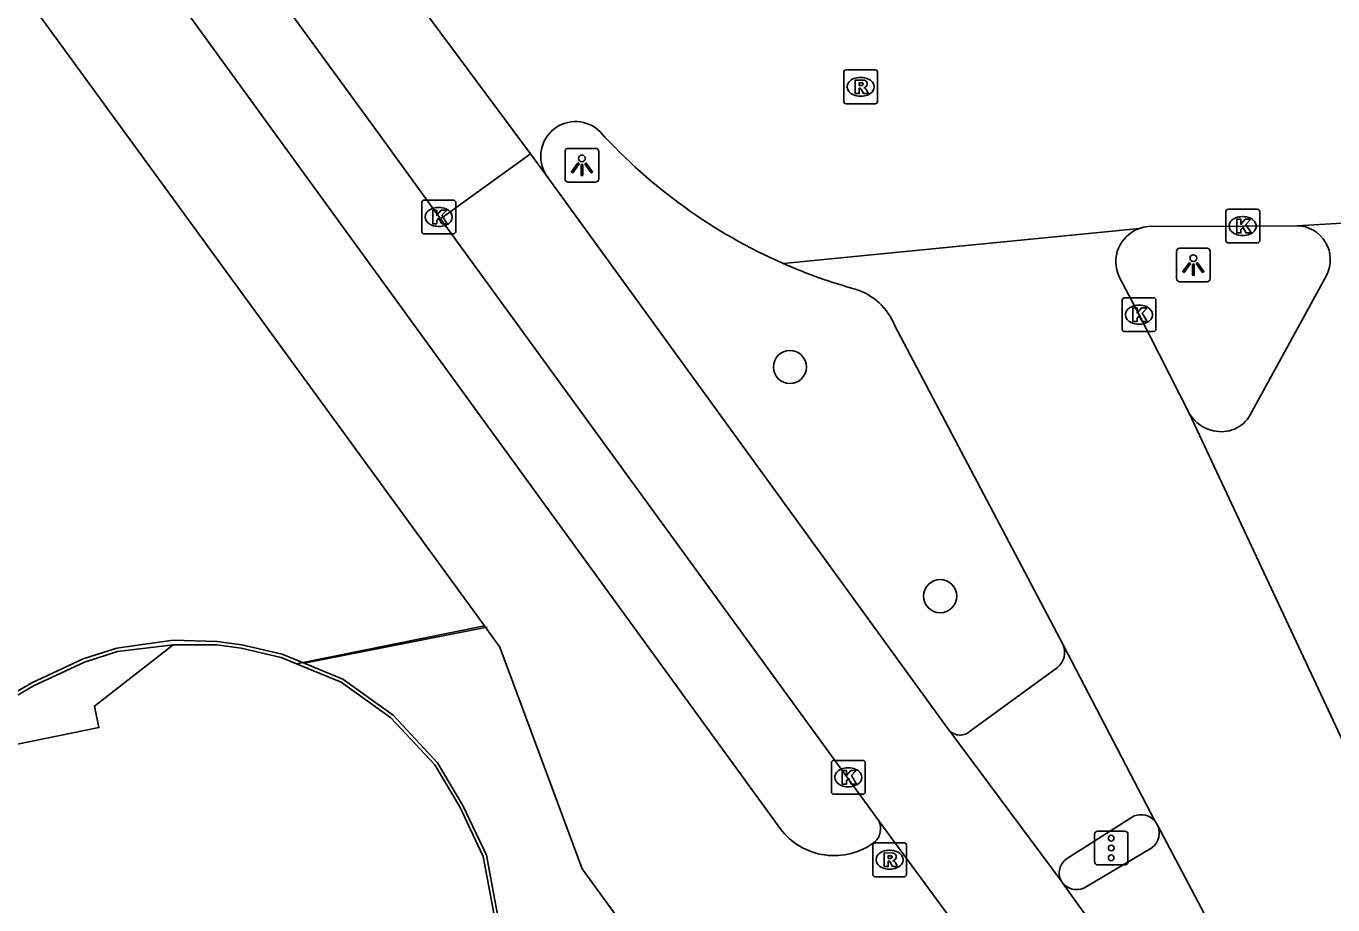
# Model space of a CAD drawing. Extents: x 161087 to 161922, y 382574 to 383873.
# Drawn here: x 161313.83 to 161352.45, y 383574.33 to 383600.29 of the extents above; entities that cross this region are included whole.
import ezdxf

# ---------------------------------------------------------------- set-up
doc = ezdxf.new("R2010")
doc.units = 0
for name, color, linetype in [('IMGEO_Boom', 7, 'Continuous'), ('IMGEO_Fietspad_gesloten', 7, 'Continuous'), ('IMGEO_Kolk', 7, 'Continuous'), ('IMGEO_Lichtpunt', 7, 'Continuous'), ('IMGEO_Lijnafwatering', 7, 'Continuous'), ('IMGEO_OVBaan_gesloten', 7, 'Continuous'), ('IMGEO_Pand', 7, 'Continuous'), ('IMGEO_Rijbaan_lokaal_gesloten', 7, 'Continuous'), ('IMGEO_Rioolput', 7, 'Continuous'), ('IMGEO_Verkeersregelinstallatiepaal', 7, 'Continuous'), ('IMGEO_Voetgangersgebied_open', 7, 'Continuous'), ('IMGEO_Voetpad_open', 7, 'Continuous')]:
    doc.layers.add(name, color=color, linetype=linetype)

msp = doc.modelspace()

# ---------------------------------------------------------------- linework, layer by layer
at = {"layer": 'IMGEO_Boom'}
for centre in [(161336.4, 383590.217), (161340.84, 383583.447)]:
    msp.add_circle(centre, 0.489, dxfattribs=at)
at = {"layer": 'IMGEO_Fietspad_gesloten'}
for points in [[(161336.11, 383576.584), (161322.057, 383595.914), (161316.347, 383603.769), (161314.159, 383606.778)], [(161311.987, 383603.664), (161327.371, 383582.568)], [(161327.371, 383582.568), (161327.828, 383581.944), (161330.255, 383575.39), (161337.342, 383565.642)], [(161341.735, 383579.469), (161344.305, 383581.342)], [(161346.575, 383576.954), (161344.569, 383575.684)]]:
    msp.add_lwpolyline(points, dxfattribs=at)
for centre, radius, start, end in [((161343.931, 383581.795), 0.587, 309.5315, 21.9151), ((161341.428, 383579.78), 0.437, 220.6485, 314.6915), ((161346.775, 383576.455), 0.538, 38.5768, 111.7905), ((161337.706, 383577.771), 1.989, 216.6419, 307.2068), ((161338.539, 383576.583), 0.542, 312.9895, 24.6387), ((161344.86, 383575.274), 0.502, 125.3277, 207.7751)]:
    msp.add_arc(centre, radius, start, end, dxfattribs=at)
at = {"layer": 'IMGEO_Kolk'}
for p, q in [((161325.52, 383594.224), (161325.52, 383595.076)), ((161325.595, 383595.15), (161326.447, 383595.15)), ((161326.521, 383595.076), (161326.521, 383594.224)), ((161326.008, 383594.93), (161326.033, 383594.93)), ((161349.282, 383593.955), (161349.282, 383594.807)), ((161349.357, 383594.881), (161350.209, 383594.881)), ((161350.283, 383594.807), (161350.283, 383593.955)), ((161326.031, 383594.37), (161326.006, 383594.37)), ((161349.77, 383594.661), (161349.795, 383594.661)), ((161326.447, 383594.15), (161325.595, 383594.15)), ((161349.793, 383594.101), (161349.768, 383594.101)), ((161350.209, 383593.881), (161349.357, 383593.881)), ((161346.217, 383591.337), (161346.217, 383592.189)), ((161346.292, 383592.263), (161347.144, 383592.263)), ((161346.705, 383592.043), (161346.73, 383592.043)), ((161347.218, 383592.189), (161347.218, 383591.337)), ((161347.144, 383591.263), (161346.292, 383591.263)), ((161346.728, 383591.483), (161346.703, 383591.483)), ((161337.624, 383577.671), (161337.624, 383578.523)), ((161337.699, 383578.597), (161338.551, 383578.597)), ((161338.625, 383578.523), (161338.625, 383577.671)), ((161338.112, 383578.377), (161338.137, 383578.377)), ((161338.135, 383577.817), (161338.11, 383577.817)), ((161338.551, 383577.597), (161337.699, 383577.597))]:
    msp.add_line(p, q, dxfattribs=at)
for points in [[(161325.52, 383594.224), (161325.52, 383595.076)], [(161325.595, 383595.15), (161326.447, 383595.15)], [(161326.521, 383595.076), (161326.521, 383594.224)], [(161325.841, 383594.85), (161325.964, 383594.85), (161325.964, 383594.699), (161326.094, 383594.85), (161326.258, 383594.85), (161326.112, 383594.699), (161326.265, 383594.45), (161326.113, 383594.45), (161326.028, 383594.614), (161325.964, 383594.547), (161325.964, 383594.45), (161325.841, 383594.45), (161325.841, 383594.85)], [(161349.282, 383593.955), (161349.282, 383594.807)], [(161349.357, 383594.881), (161350.209, 383594.881)], [(161350.283, 383594.807), (161350.283, 383593.955)], [(161349.603, 383594.581), (161349.726, 383594.581), (161349.726, 383594.43), (161349.856, 383594.581), (161350.02, 383594.581), (161349.874, 383594.43), (161350.027, 383594.181), (161349.875, 383594.181), (161349.79, 383594.345), (161349.726, 383594.278), (161349.726, 383594.181), (161349.603, 383594.181), (161349.603, 383594.581)], [(161326.447, 383594.15), (161325.595, 383594.15)], [(161350.209, 383593.881), (161349.357, 383593.881)], [(161346.217, 383591.337), (161346.217, 383592.189)], [(161346.292, 383592.263), (161347.144, 383592.263)], [(161346.538, 383591.963), (161346.661, 383591.963), (161346.661, 383591.812), (161346.791, 383591.963), (161346.955, 383591.963), (161346.809, 383591.812), (161346.962, 383591.563), (161346.81, 383591.563), (161346.725, 383591.727), (161346.661, 383591.66), (161346.661, 383591.563), (161346.538, 383591.563), (161346.538, 383591.963)], [(161347.218, 383592.189), (161347.218, 383591.337)], [(161347.144, 383591.263), (161346.292, 383591.263)], [(161337.624, 383577.671), (161337.624, 383578.523)], [(161337.699, 383578.597), (161338.551, 383578.597)], [(161338.625, 383578.523), (161338.625, 383577.671)], [(161337.945, 383578.297), (161338.068, 383578.297), (161338.068, 383578.146), (161338.198, 383578.297), (161338.362, 383578.297), (161338.216, 383578.146), (161338.369, 383577.897), (161338.217, 383577.897), (161338.132, 383578.061), (161338.068, 383577.994), (161338.068, 383577.897), (161337.945, 383577.897), (161337.945, 383578.297)], [(161338.551, 383577.597), (161337.699, 383577.597)]]:
    msp.add_lwpolyline(points, dxfattribs=at)
for centre, start, end in [((161325.597, 383595.074), 91.552, 178.448), ((161325.597, 383595.074), 91.552, 178.448), ((161326.445, 383595.074), 1.552, 88.448), ((161326.445, 383595.074), 1.552, 88.448), ((161349.359, 383594.805), 91.552, 178.448), ((161349.359, 383594.805), 91.552, 178.448), ((161350.207, 383594.805), 1.552, 88.448), ((161350.207, 383594.805), 1.552, 88.448), ((161325.597, 383594.226), 181.552, 268.448), ((161325.597, 383594.226), 181.552, 268.448), ((161326.445, 383594.226), 271.552, 358.448), ((161326.445, 383594.226), 271.552, 358.448), ((161349.359, 383593.957), 181.552, 268.448), ((161349.359, 383593.957), 181.552, 268.448), ((161350.207, 383593.957), 271.552, 358.448), ((161350.207, 383593.957), 271.552, 358.448), ((161346.294, 383592.187), 91.552, 178.448), ((161346.294, 383592.187), 91.552, 178.448), ((161347.142, 383592.187), 1.552, 88.448), ((161347.142, 383592.187), 1.552, 88.448), ((161346.294, 383591.339), 181.552, 268.448), ((161346.294, 383591.339), 181.552, 268.448), ((161347.142, 383591.339), 271.552, 358.448), ((161347.142, 383591.339), 271.552, 358.448), ((161337.701, 383578.521), 91.552, 178.448), ((161337.701, 383578.521), 91.552, 178.448), ((161338.549, 383578.521), 1.552, 88.448), ((161338.549, 383578.521), 1.552, 88.448), ((161337.701, 383577.673), 181.552, 268.448), ((161337.701, 383577.673), 181.552, 268.448), ((161338.549, 383577.673), 271.552, 358.448), ((161338.549, 383577.673), 271.552, 358.448)]:
    msp.add_arc(centre, 0.0765, start, end, dxfattribs=at)
for centre, major_axis, ratio, start_param, end_param in [((161326.007, 383594.65), (-0.387, 0.002), 0.722429, 4.712389, 7.853982), ((161326.032, 383594.65), (-0.39, 0.002), 0.717154, 1.570796, 4.712389), ((161349.769, 383594.381), (-0.387, 0.002), 0.722429, 4.712389, 7.853982), ((161349.794, 383594.381), (-0.39, 0.002), 0.717154, 1.570796, 4.712389), ((161346.704, 383591.763), (-0.387, 0.002), 0.722429, 4.712389, 7.853982), ((161346.729, 383591.763), (-0.39, 0.002), 0.717154, 1.570796, 4.712389), ((161338.111, 383578.097), (-0.387, 0.002), 0.722429, 4.712389, 7.853982), ((161338.136, 383578.097), (-0.39, 0.002), 0.717154, 1.570796, 4.712389)]:
    msp.add_ellipse(centre, major_axis=major_axis, ratio=ratio, start_param=start_param, end_param=end_param, dxfattribs=at)
at = {"layer": 'IMGEO_Lichtpunt'}
for p, q in [((161330.656, 383596.676), (161329.848, 383596.676)), ((161330.656, 383596.676), (161329.848, 383596.676)), ((161329.754, 383596.581), (161329.754, 383595.774)), ((161329.754, 383596.581), (161329.754, 383595.774)), ((161330.75, 383595.774), (161330.75, 383596.581)), ((161330.75, 383595.774), (161330.75, 383596.581)), ((161329.848, 383595.68), (161330.656, 383595.68)), ((161329.848, 383595.68), (161330.656, 383595.68)), ((161347.824, 383593.635), (161347.824, 383592.828)), ((161347.824, 383593.635), (161347.824, 383592.828)), ((161348.726, 383593.73), (161347.918, 383593.73)), ((161348.726, 383593.73), (161347.918, 383593.73)), ((161348.82, 383592.828), (161348.82, 383593.635)), ((161348.82, 383592.828), (161348.82, 383593.635)), ((161347.918, 383592.734), (161348.726, 383592.734)), ((161347.918, 383592.734), (161348.726, 383592.734))]:
    msp.add_line(p, q, dxfattribs=at)
for points in [[(161330.128, 383596.245), (161330.167, 383596.217), (161329.979, 383595.955), (161329.941, 383595.982), (161330.128, 383596.245)], [(161330.34, 383596.217), (161330.378, 383596.244), (161330.565, 383595.982), (161330.526, 383595.954), (161330.34, 383596.217)], [(161330.23, 383596.197), (161330.277, 383596.197), (161330.277, 383595.875), (161330.23, 383595.875), (161330.23, 383596.197)], [(161348.198, 383593.299), (161348.237, 383593.271), (161348.049, 383593.009), (161348.011, 383593.036), (161348.198, 383593.299)], [(161348.3, 383593.251), (161348.347, 383593.251), (161348.347, 383592.929), (161348.3, 383592.929), (161348.3, 383593.251)], [(161348.41, 383593.271), (161348.448, 383593.298), (161348.635, 383593.036), (161348.596, 383593.008), (161348.41, 383593.271)]]:
    msp.add_lwpolyline(points, dxfattribs=at)
for centre in [(161330.253, 383596.379), (161348.323, 383593.433)]:
    msp.add_circle(centre, 0.0994, dxfattribs=at)
for centre, start, end in [((161329.848, 383596.581), 90, 180), ((161329.848, 383596.581), 90, 180), ((161330.656, 383596.581), 0, 90), ((161330.656, 383596.581), 0, 90), ((161329.848, 383595.774), 180, 270), ((161329.848, 383595.774), 180, 270), ((161330.656, 383595.774), 270, 0), ((161330.656, 383595.774), 270, 360), ((161347.918, 383593.635), 90, 180), ((161347.918, 383593.635), 90, 180), ((161348.726, 383593.635), 0, 90), ((161348.726, 383593.635), 0, 90), ((161347.918, 383592.828), 180, 270), ((161347.918, 383592.828), 180, 270), ((161348.726, 383592.828), 270, 0), ((161348.726, 383592.828), 270, 360)]:
    msp.add_arc(centre, 0.0946, start, end, dxfattribs=at)
at = {"layer": 'IMGEO_Lijnafwatering'}
for points in [[(161322.047, 383581.464), (161327.45, 383582.529)], [(161322.047, 383581.464), (161321.393, 383581.732), (161320.197, 383582.014), (161319.465, 383582.112), (161318.167, 383582.147), (161316.509, 383581.907), (161315.516, 383581.595), (161313.997, 383580.883), (161313.149, 383580.393), (161311.989, 383579.482), (161311.022, 383578.173), (161310.129, 383576.693), (161309.653, 383575.08), (161309.376, 383573.46), (161309.475, 383571.742), (161309.497, 383571.626)], [(161324.292, 383565.687), (161325.133, 383566.337), (161326.218, 383567.728), (161326.612, 383568.401), (161327.086, 383569.211), (161327.591, 383570.784), (161327.867, 383572.376), (161327.743, 383574.097), (161327.428, 383575.792), (161326.732, 383577.267), (161325.984, 383578.529), (161324.67, 383579.931), (161323.188, 383580.998), (161322.047, 383581.464)]]:
    msp.add_lwpolyline(points, dxfattribs=at)
at = {"layer": 'IMGEO_OVBaan_gesloten'}
for points in [[(161312.165, 383619.342), (161318.818, 383609.862), (161328.733, 383596.513)], [(161316.153, 383608.21), (161318.468, 383605.033), (161324.117, 383597.28), (161326.075, 383594.592)], [(161328.733, 383596.513), (161326.075, 383594.592)], [(161328.733, 383596.513), (161329.198, 383595.888)], [(161341.096, 383579.495), (161341.06, 383579.544), (161329.198, 383595.888)], [(161326.075, 383594.592), (161339.031, 383576.809)], [(161344.415, 383575.04), (161341.096, 383579.495)], [(161341.628, 383573.276), (161339.031, 383576.809)], [(161347.745, 383570.381), (161344.451, 383574.981)]]:
    msp.add_lwpolyline(points, dxfattribs=at)
msp.add_arc((161344.89, 383575.289), 0.537, 207.6973, 215.0832, dxfattribs=at)
at = {"layer": 'IMGEO_Pand'}
for points in [[(161318.176, 383582.01), (161315.846, 383580.202), (161315.975, 383579.565), (161312.739, 383578.91), (161312.176, 383579.462)], [(161321.821, 383581.449), (161321.364, 383581.636), (161320.179, 383581.916), (161319.458, 383582.012), (161318.176, 383582.01)], [(161314.054, 383565.028), (161315.198, 383564.454), (161317.061, 383563.927), (161317.79, 383563.818), (161319.6, 383563.741), (161322.571, 383564.655), (161323.799, 383565.432), (161325.062, 383566.408), (161326.135, 383567.784), (161326.991, 383569.242), (161327.494, 383570.808), (161327.766, 383572.381), (161327.644, 383574.084), (161327.332, 383575.761), (161326.644, 383577.22), (161325.903, 383578.469), (161324.606, 383579.854), (161323.139, 383580.91), (161321.936, 383581.402), (161321.821, 383581.449)]]:
    msp.add_lwpolyline(points, dxfattribs=at)
at = {"layer": 'IMGEO_Rijbaan_lokaal_gesloten'}
for points in [[(161362.841, 383595.066), (161351.386, 383594.391)], [(161346.727, 383594.31), (161336.202, 383593.276)], [(161346.985, 383594.366), (161349.783, 383594.381), (161351.386, 383594.391)], [(161348.213, 383588.832), (161346.718, 383591.763), (161346.131, 383592.886)], [(161352.256, 383592.923), (161350.001, 383588.802)], [(161339.487, 383591.457), (161344.476, 383582.014)], [(161348.213, 383588.832), (161354.881, 383574.608)], [(161344.476, 383582.014), (161347.195, 383576.79)], [(161347.253, 383576.702), (161349.929, 383571.63)]]:
    msp.add_lwpolyline(points, dxfattribs=at)
for centre, radius, start, end in [((161330.062, 383596.441), 1.026, 44.916, 212.6317), ((161342.618, 383607.915), 15.983, 222.2616, 246.3333), ((161347.072, 383593.329), 1.04, 109.3635, 205.2141), ((161347.079, 383593.309), 1.061, 95.1006, 109.3921), ((161351.369, 383593.389), 1.002, 332.2642, 89.0414), ((161342.549, 383607.703), 15.761, 246.2514, 254.5625), ((161337.805, 383590.783), 1.812, 21.8338, 72.358), ((161349.165, 383589.432), 1.126, 212.2397, 257.1651), ((161349.152, 383589.28), 0.974, 255.9252, 330.612), ((161346.703, 383576.402), 0.626, 28.5633, 38.2137)]:
    msp.add_arc(centre, radius, start, end, dxfattribs=at)
at = {"layer": 'IMGEO_Rioolput'}
for p, q in [((161337.988, 383598.068), (161337.988, 383598.92)), ((161338.063, 383598.994), (161338.915, 383598.994)), ((161338.989, 383598.92), (161338.989, 383598.068)), ((161338.476, 383598.774), (161338.501, 383598.774)), ((161338.499, 383598.214), (161338.474, 383598.214)), ((161338.915, 383597.994), (161338.063, 383597.994)), ((161338.92, 383576.161), (161339.772, 383576.161)), ((161338.845, 383575.235), (161338.845, 383576.087)), ((161339.333, 383575.941), (161339.358, 383575.941)), ((161339.846, 383576.087), (161339.846, 383575.235)), ((161339.356, 383575.381), (161339.331, 383575.381)), ((161339.772, 383575.161), (161338.92, 383575.161))]:
    msp.add_line(p, q, dxfattribs=at)
for points in [[(161337.988, 383598.068), (161337.988, 383598.92)], [(161338.063, 383598.994), (161338.915, 383598.994)], [(161338.989, 383598.92), (161338.989, 383598.068)], [(161338.577, 383598.692), (161338.325, 383598.694), (161338.325, 383598.294)], [(161338.503, 383598.613), (161338.449, 383598.613), (161338.449, 383598.532)], [(161338.449, 383598.532), (161338.501, 383598.532)], [(161338.325, 383598.294), (161338.449, 383598.294), (161338.449, 383598.456), (161338.46, 383598.456)], [(161338.507, 383598.427), (161338.578, 383598.294), (161338.718, 383598.294), (161338.653, 383598.42)], [(161338.915, 383597.994), (161338.063, 383597.994)], [(161338.92, 383576.161), (161339.772, 383576.161)], [(161338.845, 383575.235), (161338.845, 383576.087)], [(161339.434, 383575.859), (161339.182, 383575.861), (161339.182, 383575.461)], [(161339.36, 383575.78), (161339.306, 383575.78), (161339.306, 383575.699)], [(161339.846, 383576.087), (161339.846, 383575.235)], [(161339.182, 383575.461), (161339.306, 383575.461), (161339.306, 383575.623), (161339.317, 383575.623)], [(161339.306, 383575.699), (161339.358, 383575.699)], [(161339.364, 383575.594), (161339.435, 383575.461), (161339.575, 383575.461), (161339.51, 383575.587)], [(161339.772, 383575.161), (161338.92, 383575.161)]]:
    msp.add_lwpolyline(points, dxfattribs=at)
for centre, radius, start, end in [((161338.065, 383598.918), 0.0765, 91.552, 178.448), ((161338.065, 383598.918), 0.0765, 91.552, 178.448), ((161338.913, 383598.918), 0.0765, 1.552, 88.448), ((161338.913, 383598.918), 0.0765, 1.552, 88.448), ((161338.485, 383598.721), 0.19, 274.7715, 282.9687), ((161338.509, 383598.517), 0.0964, 77.0061, 93.1865), ((161338.523, 383598.574), 0.0378, 276.6634, 79.6772), ((161338.576, 383598.582), 0.109, 350.3612, 89.416), ((161338.574, 383598.582), 0.112, 277.5842, 350.9817), ((161338.459, 383598.403), 0.0533, 26.0293, 88.6989), ((161338.558, 383598.367), 0.108, 29.5134, 73.7905), ((161338.065, 383598.07), 0.0765, 181.552, 268.448), ((161338.065, 383598.07), 0.0765, 181.552, 268.448), ((161338.913, 383598.07), 0.0765, 271.552, 358.448), ((161338.913, 383598.07), 0.0765, 271.552, 358.448), ((161338.922, 383576.085), 0.0765, 91.552, 178.448), ((161338.922, 383576.085), 0.0765, 91.552, 178.448), ((161339.77, 383576.085), 0.0765, 1.552, 88.448), ((161339.77, 383576.085), 0.0765, 1.552, 88.448), ((161339.366, 383575.684), 0.0964, 77.0061, 93.1865), ((161339.38, 383575.741), 0.0378, 276.6634, 79.6772), ((161339.433, 383575.749), 0.109, 350.3612, 89.416), ((161339.316, 383575.57), 0.0533, 26.0293, 88.6989), ((161339.342, 383575.888), 0.19, 274.7715, 282.9687), ((161339.431, 383575.749), 0.112, 277.5842, 350.9817), ((161339.415, 383575.534), 0.108, 29.5134, 73.7905), ((161338.922, 383575.237), 0.0765, 181.552, 268.448), ((161338.922, 383575.237), 0.0765, 181.552, 268.448), ((161339.77, 383575.237), 0.0765, 271.552, 358.448), ((161339.77, 383575.237), 0.0765, 271.552, 358.448)]:
    msp.add_arc(centre, radius, start, end, dxfattribs=at)
for centre, major_axis, ratio, start_param, end_param in [((161338.475, 383598.494), (-0.387, 0.002), 0.722429, 4.712389, 7.853982), ((161338.5, 383598.494), (-0.39, 0.002), 0.717154, 1.570796, 4.712389), ((161339.332, 383575.661), (-0.387, 0.002), 0.722429, 4.712389, 7.853982), ((161339.357, 383575.661), (-0.39, 0.002), 0.717154, 1.570796, 4.712389)]:
    msp.add_ellipse(centre, major_axis=major_axis, ratio=ratio, start_param=start_param, end_param=end_param, dxfattribs=at)
at = {"layer": 'IMGEO_Verkeersregelinstallatiepaal'}
for p, q in [((161345.401, 383575.608), (161345.401, 383576.408)), ((161345.401, 383576.408), (161345.401, 383575.608)), ((161345.501, 383576.508), (161346.291, 383576.508)), ((161346.291, 383576.508), (161345.501, 383576.508)), ((161346.391, 383576.408), (161346.391, 383575.608)), ((161346.391, 383575.608), (161346.391, 383576.408)), ((161346.291, 383575.508), (161345.501, 383575.508)), ((161345.501, 383575.508), (161346.291, 383575.508))]:
    msp.add_line(p, q, dxfattribs=at)
for centre in [(161345.896, 383576.298), (161345.896, 383576.008), (161345.896, 383575.718)]:
    msp.add_circle(centre, 0.085, dxfattribs=at)
for centre, start, end in [((161345.501, 383576.408), 90, 180), ((161345.501, 383576.408), 90, 180), ((161346.291, 383576.408), 0, 90), ((161346.291, 383576.408), 360, 90), ((161345.501, 383575.608), 180, 270), ((161345.501, 383575.608), 180, 270), ((161346.291, 383575.608), 270, 0), ((161346.291, 383575.608), 270, 0)]:
    msp.add_arc(centre, 0.1, start, end, dxfattribs=at)
at = {"layer": 'IMGEO_Voetgangersgebied_open'}
for points in [[(161327.371, 383582.568), (161321.821, 383581.449)], [(161318.176, 383582.01), (161316.53, 383581.809), (161315.552, 383581.501), (161314.044, 383580.795), (161313.205, 383580.31), (161312.643, 383579.881), (161312.176, 383579.462)]]:
    msp.add_lwpolyline(points, dxfattribs=at)
at = {"layer": 'IMGEO_Voetpad_open'}
msp.add_lwpolyline([(161345.084, 383574.821), (161347.1, 383576.015)], dxfattribs=at)
for centre, radius, start, end in [((161346.769, 383576.449), 0.546, 307.2856, 27.6038), ((161344.873, 383575.317), 0.539, 218.5755, 293.054)]:
    msp.add_arc(centre, radius, start, end, dxfattribs=at)

doc.saveas('drawing.dxf')
